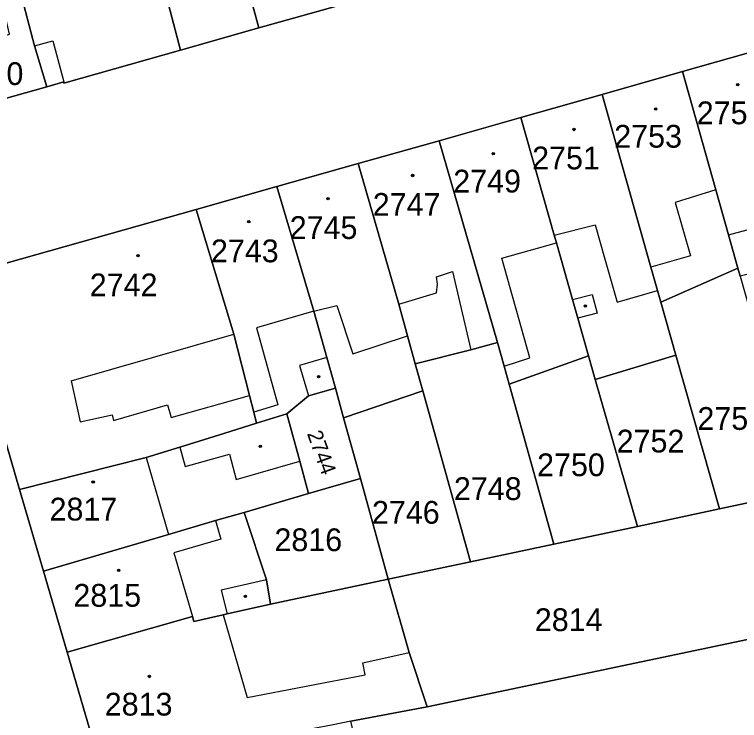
# Model space of a CAD drawing. Extents: x -596233 to -595156, y -1161235 to -1159375.
# Drawn here: x -595617.7 to -595563.6, y -1160790.8 to -1160738 of the extents above; entities that cross this region are included whole.
import ezdxf

# ---------------------------------------------------------------- set-up
doc = ezdxf.new("R2010")
doc.units = 0
for name, color, linetype in [('KN_CAR_KR', 7, 'Continuous'), ('KN_KULTURY', 7, 'Continuous'), ('KN_PARC_CIS_POZ', 7, 'Continuous'), ('KN_PARC_CIS_STAV', 7, 'Continuous'), ('KN_PARC_PLOCHA', 7, 'Continuous'), ('parcely_l', 7, 'Continuous')]:
    doc.layers.add(name, color=color, linetype=linetype)

msp = doc.modelspace()

# ---------------------------------------------------------------- linework, layer by layer
at = {"layer": 'KN_CAR_KR'}
for points in [[(-595616.26, -1160740.38), (-595614.87, -1160740.02)], [(-595614.87, -1160740.02), (-595614.07, -1160743.08)], [(-595565.39, -1160751.15), (-595568.42, -1160752.08)], [(-595568.42, -1160752.08), (-595567.28, -1160756.06)], [(-595564.44, -1160754.51), (-595558.22, -1160752.83)], [(-595577.45, -1160754.53), (-595574.4, -1160753.75)], [(-595574.4, -1160753.75), (-595573.69, -1160756.22)], [(-595581.35, -1160756.25), (-595577.29, -1160755.11)], [(-595579.26, -1160763.68), (-595581.35, -1160756.25)], [(-595573.69, -1160756.22), (-595572.74, -1160759.52)], [(-595567.28, -1160756.06), (-595570.23, -1160756.91)], [(-595586.24, -1160757.64), (-595585.05, -1160757.25)], [(-595586.16, -1160758.19), (-595586.24, -1160757.64)], [(-595585.05, -1160757.25), (-595583.68, -1160763.08)], [(-595586.23, -1160758.84), (-595586.16, -1160758.19)], [(-595572.74, -1160759.52), (-595569.74, -1160758.65)], [(-595589.06, -1160759.67), (-595586.23, -1160758.84)], [(-595576.09, -1160759.32), (-595574.62, -1160758.96)], [(-595574.62, -1160758.96), (-595574.23, -1160760.36)], [(-595595.39, -1160760.21), (-595593.69, -1160759.77)], [(-595593.69, -1160759.77), (-595592.49, -1160763.4)], [(-595595.39, -1160760.21), (-595599.68, -1160761.44)], [(-595574.23, -1160760.36), (-595575.68, -1160760.73)], [(-595599.68, -1160761.44), (-595598.09, -1160767.2)], [(-595613.51, -1160765.4), (-595601.36, -1160761.92)], [(-595592.49, -1160763.4), (-595588.4, -1160762.05)], [(-595594.42, -1160763.67), (-595596.47, -1160764.25)], [(-595581.19, -1160764.3), (-595579.26, -1160763.68)], [(-595596.47, -1160764.25), (-595595.8, -1160766.53)], [(-595613.51, -1160765.4), (-595612.85, -1160768.47)], [(-595606.05, -1160768.14), (-595600.2, -1160766.5)], [(-595610.36, -1160768.36), (-595606.31, -1160767.2)], [(-595606.31, -1160767.2), (-595606.05, -1160768.14)], [(-595598.09, -1160767.2), (-595599.88, -1160767.74)], [(-595612.85, -1160768.47), (-595610.45, -1160767.95)], [(-595610.45, -1160767.95), (-595610.36, -1160768.36)], [(-595605.39, -1160770.35), (-595605, -1160771.81)], [(-595607.92, -1160771.14), (-595606.25, -1160776.88)], [(-595605, -1160771.81), (-595601.68, -1160770.88)], [(-595601.68, -1160770.88), (-595601.2, -1160772.78)], [(-595601.2, -1160772.78), (-595596.45, -1160771.4)], [(-595602.73, -1160775.85), (-595602.33, -1160777.24)], [(-595602.33, -1160777.24), (-595605.85, -1160778.26)], [(-595605.85, -1160778.26), (-595604.45, -1160783.02)], [(-595598.92, -1160780.28), (-595602.32, -1160781.05)], [(-595602.32, -1160781.05), (-595601.87, -1160782.82)], [(-595602.16, -1160782.89), (-595600.37, -1160789.06)], [(-595591.73, -1160786.47), (-595588.28, -1160785.71)], [(-595591.57, -1160787.36), (-595591.73, -1160786.47)], [(-595600.37, -1160789.06), (-595591.57, -1160787.36)]]:
    msp.add_lwpolyline(points, dxfattribs=at)
at = {"layer": 'KN_KULTURY'}
for centre, radius in [((-595563.75, -1160743.28), 0.09), ((-595563.75, -1160743.28), 0.0398), ((-595569.87, -1160745.1), 0.09), ((-595569.87, -1160745.1), 0.0398), ((-595575.98, -1160746.63), 0.09), ((-595575.98, -1160746.63), 0.0398), ((-595582, -1160748.44), 0.09), ((-595582, -1160748.44), 0.0398), ((-595588.02, -1160750.07), 0.09), ((-595588.02, -1160750.07), 0.0398), ((-595594.33, -1160751.79), 0.09), ((-595594.33, -1160751.79), 0.0398), ((-595600.25, -1160753.51), 0.09), ((-595600.25, -1160753.51), 0.0398), ((-595608.53, -1160756.05), 0.09), ((-595608.53, -1160756.05), 0.0398), ((-595575.13, -1160759.81), 0.09), ((-595575.13, -1160759.81), 0.0398), ((-595595.04, -1160765.1), 0.09), ((-595595.04, -1160765.1), 0.0398), ((-595599.39, -1160770.29), 0.09), ((-595599.39, -1160770.29), 0.0398), ((-595611.87, -1160772.96), 0.09), ((-595611.87, -1160772.96), 0.0398), ((-595609.96, -1160779.56), 0.09), ((-595609.96, -1160779.56), 0.0398), ((-595600.5, -1160781.51), 0.09), ((-595600.5, -1160781.51), 0.0398), ((-595607.67, -1160787.49), 0.09), ((-595607.67, -1160787.49), 0.0398)]:
    msp.add_circle(centre, radius, dxfattribs=at)
at = {"layer": 'KN_PARC_PLOCHA'}
for points in [[(-595598.44, -1160720.24), (-595598.1, -1160721.46), (-595597.35, -1160724.11), (-595596.23, -1160728.09), (-595593.71, -1160737.41), (-595599.51, -1160739.05), (-595602.04, -1160729.7), (-595602.87, -1160726.42), (-595603.11, -1160725.62), (-595603.79, -1160722.74), (-595604.25, -1160721.25), (-595601.32, -1160719.93), (-595598.72, -1160719.21)], [(-595599.51, -1160739.05), (-595605.36, -1160740.71), (-595607.81, -1160731.29), (-595607.97, -1160730.68), (-595608.38, -1160729.1), (-595608.69, -1160727.92), (-595609.99, -1160722.93), (-595604.25, -1160721.25), (-595603.79, -1160722.74), (-595603.11, -1160725.62), (-595602.87, -1160726.42), (-595602.04, -1160729.7)], [(-595605.36, -1160740.71), (-595614.05, -1160743.17), (-595614.07, -1160743.08), (-595615.34, -1160743.44), (-595616.26, -1160740.38), (-595617.33, -1160736.28), (-595615.94, -1160735.92), (-595616.63, -1160733.26), (-595617.53, -1160733.31), (-595616.27, -1160730.01), (-595613.05, -1160729.06), (-595614.33, -1160724.28), (-595612.33, -1160723.66), (-595609.99, -1160722.93), (-595608.69, -1160727.92), (-595608.38, -1160729.1), (-595607.97, -1160730.68), (-595607.81, -1160731.29)], [(-595615.34, -1160743.44), (-595623.94, -1160745.87), (-595625.7, -1160744.89), (-595626.52, -1160742.02), (-595625.11, -1160741.6), (-595619.96, -1160740.06), (-595618.11, -1160739.51), (-595618.87, -1160736.32), (-595617.01, -1160735.42), (-595617.53, -1160733.31), (-595616.63, -1160733.26), (-595615.94, -1160735.92), (-595617.33, -1160736.28), (-595616.26, -1160740.38)], [(-595557.29, -1160756.01), (-595563.57, -1160757.59), (-595563.74, -1160756.99), (-595564.44, -1160754.51), (-595565.39, -1160751.15), (-595567.86, -1160742.31), (-595561.81, -1160740.59), (-595558.89, -1160750.52), (-595558.22, -1160752.83), (-595558.17, -1160752.99)], [(-595563.74, -1160756.99), (-595569.49, -1160759.52), (-595569.74, -1160758.65), (-595570.23, -1160756.91), (-595573.88, -1160744.02), (-595567.86, -1160742.31), (-595565.39, -1160751.15), (-595564.44, -1160754.51)], [(-595569.49, -1160759.52), (-595568.36, -1160763.5), (-595574.38, -1160765.3), (-595574.88, -1160763.53), (-595575.68, -1160760.73), (-595576.09, -1160759.32), (-595577.29, -1160755.11), (-595577.45, -1160754.53), (-595579.95, -1160745.74), (-595573.88, -1160744.02), (-595570.23, -1160756.91), (-595569.74, -1160758.65)], [(-595574.88, -1160763.53), (-595580.81, -1160765.65), (-595581.19, -1160764.3), (-595581.69, -1160762.55), (-595586.04, -1160747.47), (-595579.95, -1160745.74), (-595577.45, -1160754.53), (-595577.29, -1160755.11), (-595576.09, -1160759.32), (-595575.68, -1160760.73)], [(-595581.69, -1160762.55), (-595583.68, -1160763.08), (-595587.82, -1160764.13), (-595588.4, -1160762.05), (-595589.06, -1160759.67), (-595589.38, -1160758.57), (-595592.09, -1160749.18), (-595586.04, -1160747.47)], [(-595587.82, -1160764.13), (-595587.26, -1160766.16), (-595593.17, -1160768.18), (-595593.78, -1160765.96), (-595594.42, -1160763.67), (-595595.39, -1160760.21), (-595598.17, -1160750.9), (-595592.09, -1160749.18), (-595589.38, -1160758.57), (-595589.06, -1160759.67), (-595588.4, -1160762.05)], [(-595593.78, -1160765.96), (-595595.8, -1160766.53), (-595597.41, -1160767.86), (-595599.67, -1160768.57), (-595599.88, -1160767.74), (-595600.2, -1160766.5), (-595601.36, -1160761.92), (-595604.19, -1160752.61), (-595598.17, -1160750.9), (-595595.39, -1160760.21), (-595594.42, -1160763.67)], [(-595599.67, -1160768.57), (-595602.12, -1160769.33), (-595605.39, -1160770.35), (-595607.92, -1160771.14), (-595617.36, -1160773.52), (-595621.56, -1160759.13), (-595620.5, -1160757.22), (-595604.19, -1160752.61), (-595601.36, -1160761.92), (-595600.2, -1160766.5), (-595599.88, -1160767.74)], [(-595563.57, -1160757.59), (-595559.02, -1160773.69), (-595559.6, -1160773.81), (-595565.1, -1160774.98), (-595568.36, -1160763.5), (-595569.49, -1160759.52), (-595563.74, -1160756.99)], [(-595580.81, -1160765.65), (-595577.47, -1160777.6), (-595583.71, -1160778.92), (-595587.26, -1160766.16), (-595587.82, -1160764.13), (-595583.68, -1160763.08), (-595581.69, -1160762.55), (-595581.19, -1160764.3)], [(-595574.38, -1160765.3), (-595571.24, -1160776.28), (-595577.47, -1160777.6), (-595580.81, -1160765.65), (-595574.88, -1160763.53)], [(-595565.1, -1160774.98), (-595571.24, -1160776.28), (-595574.38, -1160765.3), (-595568.36, -1160763.5)], [(-595593.17, -1160768.18), (-595591.92, -1160772.7), (-595595.79, -1160773.83), (-595596.45, -1160771.4), (-595597.41, -1160767.86), (-595595.8, -1160766.53), (-595593.78, -1160765.96)], [(-595583.71, -1160778.92), (-595589.84, -1160780.22), (-595591.92, -1160772.7), (-595593.17, -1160768.18), (-595587.26, -1160766.16)], [(-595595.79, -1160773.83), (-595600.59, -1160775.23), (-595602.73, -1160775.85), (-595606.25, -1160776.88), (-595615.58, -1160779.62), (-595617.36, -1160773.52), (-595607.92, -1160771.14), (-595605.39, -1160770.35), (-595602.12, -1160769.33), (-595599.67, -1160768.57), (-595597.41, -1160767.86), (-595596.45, -1160771.4)], [(-595589.84, -1160780.22), (-595598.64, -1160782.08), (-595598.92, -1160780.28), (-595600.59, -1160775.23), (-595595.79, -1160773.83), (-595591.92, -1160772.7)], [(-595557.48, -1160783.56), (-595558.17, -1160783.7), (-595586.94, -1160789.75), (-595588.28, -1160785.71), (-595589.84, -1160780.22), (-595583.71, -1160778.92), (-595577.47, -1160777.6), (-595571.24, -1160776.28), (-595565.1, -1160774.98), (-595559.6, -1160773.81)], [(-595598.64, -1160782.08), (-595601.87, -1160782.82), (-595602.16, -1160782.89), (-595604.35, -1160783.39), (-595604.45, -1160783.02), (-595613.81, -1160785.68), (-595615.58, -1160779.62), (-595606.25, -1160776.88), (-595602.73, -1160775.85), (-595600.59, -1160775.23), (-595598.92, -1160780.28)], [(-595586.94, -1160789.75), (-595592.63, -1160790.84), (-595593.95, -1160791.1), (-595594.99, -1160791.3), (-595601.67, -1160792.58), (-595601.79, -1160792.17), (-595611.13, -1160794.88), (-595613.81, -1160785.68), (-595604.45, -1160783.02), (-595604.35, -1160783.39), (-595602.16, -1160782.89), (-595601.87, -1160782.82), (-595598.64, -1160782.08), (-595589.84, -1160780.22), (-595588.28, -1160785.71)], [(-595555.96, -1160791.92), (-595590.79, -1160798.71), (-595592.63, -1160790.84), (-595586.94, -1160789.75), (-595558.17, -1160783.7)]]:
    msp.add_lwpolyline(points, close=True, dxfattribs=at)
for points in [[(-595505.89, -1160724.73), (-595519.93, -1160728.69), (-595534.32, -1160732.79), (-595553.14, -1160738.13), (-595561.81, -1160740.59), (-595567.86, -1160742.31), (-595573.88, -1160744.02), (-595579.95, -1160745.74), (-595586.04, -1160747.47), (-595592.09, -1160749.18), (-595598.17, -1160750.9), (-595604.19, -1160752.61), (-595620.5, -1160757.22)], [(-595623.94, -1160745.87), (-595615.34, -1160743.44), (-595614.07, -1160743.08), (-595614.05, -1160743.17), (-595605.36, -1160740.71), (-595599.51, -1160739.05), (-595593.71, -1160737.41)], [(-595621.56, -1160759.13), (-595617.36, -1160773.52), (-595615.58, -1160779.62), (-595613.81, -1160785.68), (-595611.13, -1160794.88)]]:
    msp.add_lwpolyline(points, dxfattribs=at)
at = {"layer": 'parcely_l'}
for points in [[(-595604.25, -1160721.25), (-595603.79, -1160722.74), (-595603.11, -1160725.62), (-595602.87, -1160726.42), (-595602.04, -1160729.7), (-595599.51, -1160739.05)], [(-595605.36, -1160740.71), (-595607.81, -1160731.29), (-595607.97, -1160730.68), (-595608.38, -1160729.1), (-595608.69, -1160727.92), (-595609.99, -1160722.93)], [(-595617.53, -1160733.31), (-595616.63, -1160733.26), (-595615.94, -1160735.92), (-595617.33, -1160736.28), (-595616.26, -1160740.38), (-595615.34, -1160743.44)], [(-595599.51, -1160739.05), (-595593.71, -1160737.41)], [(-595599.51, -1160739.05), (-595605.36, -1160740.71)], [(-595615.34, -1160743.44), (-595614.07, -1160743.08), (-595614.05, -1160743.17), (-595605.36, -1160740.71)], [(-595567.86, -1160742.31), (-595561.81, -1160740.59)], [(-595567.86, -1160742.31), (-595573.88, -1160744.02)], [(-595563.74, -1160756.99), (-595564.44, -1160754.51), (-595565.39, -1160751.15), (-595567.86, -1160742.31)], [(-595615.34, -1160743.44), (-595623.94, -1160745.87), (-595625.7, -1160744.89)], [(-595573.88, -1160744.02), (-595579.95, -1160745.74)], [(-595573.88, -1160744.02), (-595570.23, -1160756.91), (-595569.74, -1160758.65), (-595569.49, -1160759.52)], [(-595579.95, -1160745.74), (-595586.04, -1160747.47)], [(-595579.95, -1160745.74), (-595577.45, -1160754.53), (-595577.29, -1160755.11), (-595576.09, -1160759.32), (-595575.68, -1160760.73), (-595574.88, -1160763.53)], [(-595586.04, -1160747.47), (-595592.09, -1160749.18)], [(-595586.04, -1160747.47), (-595581.69, -1160762.55)], [(-595592.09, -1160749.18), (-595598.17, -1160750.9)], [(-595587.82, -1160764.13), (-595588.4, -1160762.05), (-595589.06, -1160759.67), (-595589.38, -1160758.57), (-595592.09, -1160749.18)], [(-595598.17, -1160750.9), (-595604.19, -1160752.61)], [(-595598.17, -1160750.9), (-595595.39, -1160760.21), (-595594.42, -1160763.67), (-595593.78, -1160765.96)], [(-595604.19, -1160752.61), (-595620.5, -1160757.22), (-595621.56, -1160759.13)], [(-595599.67, -1160768.57), (-595599.88, -1160767.74), (-595600.2, -1160766.5), (-595601.36, -1160761.92), (-595604.19, -1160752.61)], [(-595563.74, -1160756.99), (-595569.49, -1160759.52)], [(-595563.57, -1160757.59), (-595563.74, -1160756.99)], [(-595621.56, -1160759.13), (-595617.36, -1160773.52)], [(-595569.49, -1160759.52), (-595568.36, -1160763.5)], [(-595581.69, -1160762.55), (-595583.68, -1160763.08), (-595587.82, -1160764.13)], [(-595580.81, -1160765.65), (-595581.19, -1160764.3), (-595581.69, -1160762.55)], [(-595580.81, -1160765.65), (-595574.88, -1160763.53)], [(-595574.88, -1160763.53), (-595574.38, -1160765.3)], [(-595574.38, -1160765.3), (-595568.36, -1160763.5)], [(-595568.36, -1160763.5), (-595565.1, -1160774.98)], [(-595587.26, -1160766.16), (-595587.82, -1160764.13)], [(-595577.47, -1160777.6), (-595580.81, -1160765.65)], [(-595571.24, -1160776.28), (-595574.38, -1160765.3)], [(-595593.78, -1160765.96), (-595595.8, -1160766.53), (-595597.41, -1160767.86)], [(-595593.78, -1160765.96), (-595593.17, -1160768.18)], [(-595593.17, -1160768.18), (-595587.26, -1160766.16)], [(-595587.26, -1160766.16), (-595583.71, -1160778.92)], [(-595599.67, -1160768.57), (-595597.41, -1160767.86)], [(-595597.41, -1160767.86), (-595596.45, -1160771.4), (-595595.79, -1160773.83)], [(-595591.92, -1160772.7), (-595593.17, -1160768.18)], [(-595617.36, -1160773.52), (-595607.92, -1160771.14), (-595605.39, -1160770.35), (-595602.12, -1160769.33), (-595599.67, -1160768.57)], [(-595595.79, -1160773.83), (-595591.92, -1160772.7)], [(-595591.92, -1160772.7), (-595589.84, -1160780.22)], [(-595615.58, -1160779.62), (-595617.36, -1160773.52)], [(-595595.79, -1160773.83), (-595600.59, -1160775.23)], [(-595565.1, -1160774.98), (-595559.6, -1160773.81)], [(-595565.1, -1160774.98), (-595571.24, -1160776.28)], [(-595600.59, -1160775.23), (-595602.73, -1160775.85), (-595606.25, -1160776.88), (-595615.58, -1160779.62)], [(-595598.64, -1160782.08), (-595598.92, -1160780.28), (-595600.59, -1160775.23)], [(-595571.24, -1160776.28), (-595577.47, -1160777.6)], [(-595583.71, -1160778.92), (-595577.47, -1160777.6)], [(-595589.84, -1160780.22), (-595583.71, -1160778.92)], [(-595615.58, -1160779.62), (-595613.81, -1160785.68)], [(-595589.84, -1160780.22), (-595598.64, -1160782.08)], [(-595586.94, -1160789.75), (-595588.28, -1160785.71), (-595589.84, -1160780.22)], [(-595613.81, -1160785.68), (-595604.45, -1160783.02), (-595604.35, -1160783.39), (-595602.16, -1160782.89), (-595601.87, -1160782.82), (-595598.64, -1160782.08)], [(-595558.17, -1160783.7), (-595586.94, -1160789.75)], [(-595611.13, -1160794.88), (-595613.81, -1160785.68)], [(-595586.94, -1160789.75), (-595592.63, -1160790.84)]]:
    msp.add_lwpolyline(points, dxfattribs=at)

# ---------------------------------------------------------------- texts
at = {"layer": 'KN_PARC_CIS_POZ'}
for s, p in [('2820', (-595622.1366, -1160743.31)), ('2754', (-595566.7566, -1160769.07)), ('2752', (-595572.7866, -1160770.76)), ('2750', (-595578.7266, -1160772.53)), ('2748', (-595584.9366, -1160774.31)), ('2746', (-595591.0566, -1160776.08)), ('2816', (-595598.3366, -1160778.13)), ('2814', (-595578.8966, -1160784.1))]:
    msp.add_text(s, height=1.7, dxfattribs=at).set_placement(p)
msp.add_text('2744', height=1.14, rotation=289.87662, dxfattribs=at).set_placement((-595595.9206, -1160769.3445))
at = {"layer": 'KN_PARC_CIS_STAV'}
for s, p in [('2755', (-595566.8066, -1160746.24)), ('2753', (-595572.9666, -1160747.99)), ('2751', (-595579.0966, -1160749.61)), ('2749', (-595584.9866, -1160751.34)), ('2747', (-595590.9966, -1160753.08)), ('2745', (-595597.1966, -1160754.81)), ('2743', (-595603.0766, -1160756.55)), ('2742', (-595612.1266, -1160759.09)), ('2817', (-595615.1266, -1160775.84)), ('2815', (-595613.3466, -1160782.28)), ('2813', (-595611.0066, -1160790.41))]:
    msp.add_text(s, height=1.7, dxfattribs=at).set_placement(p)

doc.saveas('drawing.dxf')
